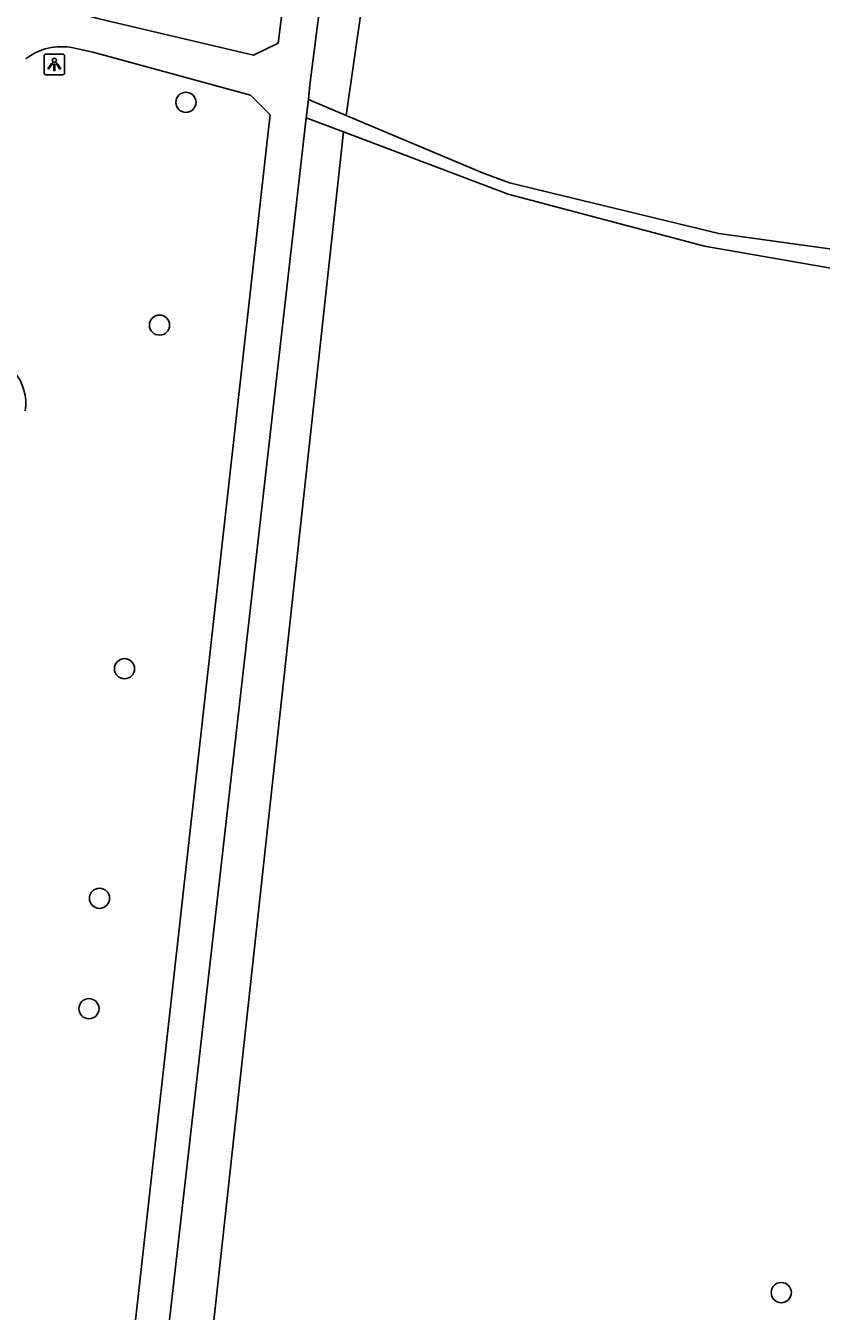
# Model space of a CAD drawing. Extents: x 162082 to 163393, y 388091 to 388632.
# Drawn here: x 163174.3 to 163212.9, y 388417.3 to 388479.6 of the extents above; entities that cross this region are included whole.
import ezdxf

# ---------------------------------------------------------------- set-up
doc = ezdxf.new("R2010")
doc.units = 0
for name, color, linetype in [('IMGEO_Boom', 7, 'Continuous'), ('IMGEO_Grasland_overig', 7, 'Continuous'), ('IMGEO_Groenvoorziening', 7, 'Continuous'), ('IMGEO_Lichtpunt', 7, 'Continuous'), ('IMGEO_Rijbaan_lokaal_gesloten', 7, 'Continuous'), ('IMGEO_Voetpad_open', 7, 'Continuous')]:
    doc.layers.add(name, color=color, linetype=linetype)

msp = doc.modelspace()

# ---------------------------------------------------------------- linework, layer by layer
at = {"layer": 'IMGEO_Boom'}
for centre in [(163182.105, 388475.912), (163180.824, 388465.109), (163179.124, 388448.445), (163177.914, 388437.311), (163177.402, 388431.958), (163210.971, 388418.189)]:
    msp.add_circle(centre, 0.489, dxfattribs=at)
at = {"layer": 'IMGEO_Grasland_overig'}
for points in [[(163221.55, 388481.304), (163220.337, 388468.36), (163219.252, 388467.976), (163207.942, 388469.546), (163197.795, 388472.01), (163196.483, 388472.489), (163189.866, 388475.276)], [(163189.866, 388475.276), (163188.041, 388476.045)], [(163187.942, 388475.157), (163189.751, 388474.475)], [(163189.751, 388474.475), (163197.737, 388471.464), (163207.257, 388468.929), (163219.683, 388466.765), (163221.8, 388430.589), (163221.534, 388417.807), (163219.523, 388405.864)]]:
    msp.add_lwpolyline(points, dxfattribs=at)
at = {"layer": 'IMGEO_Groenvoorziening'}
for points in [[(163196.219, 388509.679), (163193.99, 388502.178), (163192.571, 388494.067), (163189.866, 388475.276)], [(163182.997, 388412.689), (163189.751, 388474.475)]]:
    msp.add_lwpolyline(points, dxfattribs=at)
at = {"layer": 'IMGEO_Lichtpunt'}
for p, q in [((163175.224, 388478.154), (163175.224, 388477.347)), ((163175.224, 388478.154), (163175.224, 388477.347)), ((163176.126, 388478.249), (163175.318, 388478.249)), ((163176.126, 388478.249), (163175.318, 388478.249)), ((163176.22, 388477.347), (163176.22, 388478.154)), ((163176.22, 388477.347), (163176.22, 388478.154)), ((163175.318, 388477.253), (163176.126, 388477.253)), ((163175.318, 388477.253), (163176.126, 388477.253))]:
    msp.add_line(p, q, dxfattribs=at)
for points in [[(163175.598, 388477.818), (163175.637, 388477.79), (163175.449, 388477.528), (163175.411, 388477.555), (163175.598, 388477.818)], [(163175.7, 388477.77), (163175.747, 388477.77), (163175.747, 388477.448), (163175.7, 388477.448), (163175.7, 388477.77)], [(163175.81, 388477.79), (163175.848, 388477.817), (163176.035, 388477.555), (163175.996, 388477.527), (163175.81, 388477.79)]]:
    msp.add_lwpolyline(points, dxfattribs=at)
msp.add_circle((163175.723, 388477.952), 0.0994, dxfattribs=at)
for centre, start, end in [((163175.318, 388478.154), 90, 180), ((163175.318, 388478.154), 90, 180), ((163176.126, 388478.154), 0, 90), ((163176.126, 388478.154), 0, 90), ((163175.318, 388477.347), 180, 270), ((163175.318, 388477.347), 180, 270), ((163176.126, 388477.347), 270, 0), ((163176.126, 388477.347), 270, 360)]:
    msp.add_arc(centre, 0.0946, start, end, dxfattribs=at)
at = {"layer": 'IMGEO_Rijbaan_lokaal_gesloten'}
for points in [[(163194.519, 388520.542), (163194.083, 388515.853), (163193.289, 388512.647), (163191.839, 388507.996), (163191.569, 388507.13), (163189.646, 388499.915), (163188.573, 388495.449), (163186.751, 388480.182), (163186.584, 388478.783), (163185.378, 388478.196), (163178.508, 388479.81), (163177.828, 388479.97), (163176.872, 388480.246)], [(163188.041, 388476.045), (163188.119, 388476.753), (163190.375, 388494.414), (163191.599, 388500), (163192.824, 388505.595), (163193.483, 388507.626)], [(163176.629, 388478.551), (163177.596, 388478.343), (163178.359, 388478.135), (163185.228, 388476.264), (163186.188, 388475.303), (163186.015, 388473.76), (163179.191, 388412.653)], [(163187.942, 388475.157), (163188.041, 388476.045)], [(163180.826, 388412.593), (163187.942, 388475.157)]]:
    msp.add_lwpolyline(points, dxfattribs=at)
msp.add_arc((163176.06, 388475.812), 2.798, 78.27488, 128.07527, dxfattribs=at)
at = {"layer": 'IMGEO_Voetpad_open'}
msp.add_arc((163172.009, 388461.322), 2.33, 350.71219, 41.0754, dxfattribs=at)

doc.saveas('drawing.dxf')
